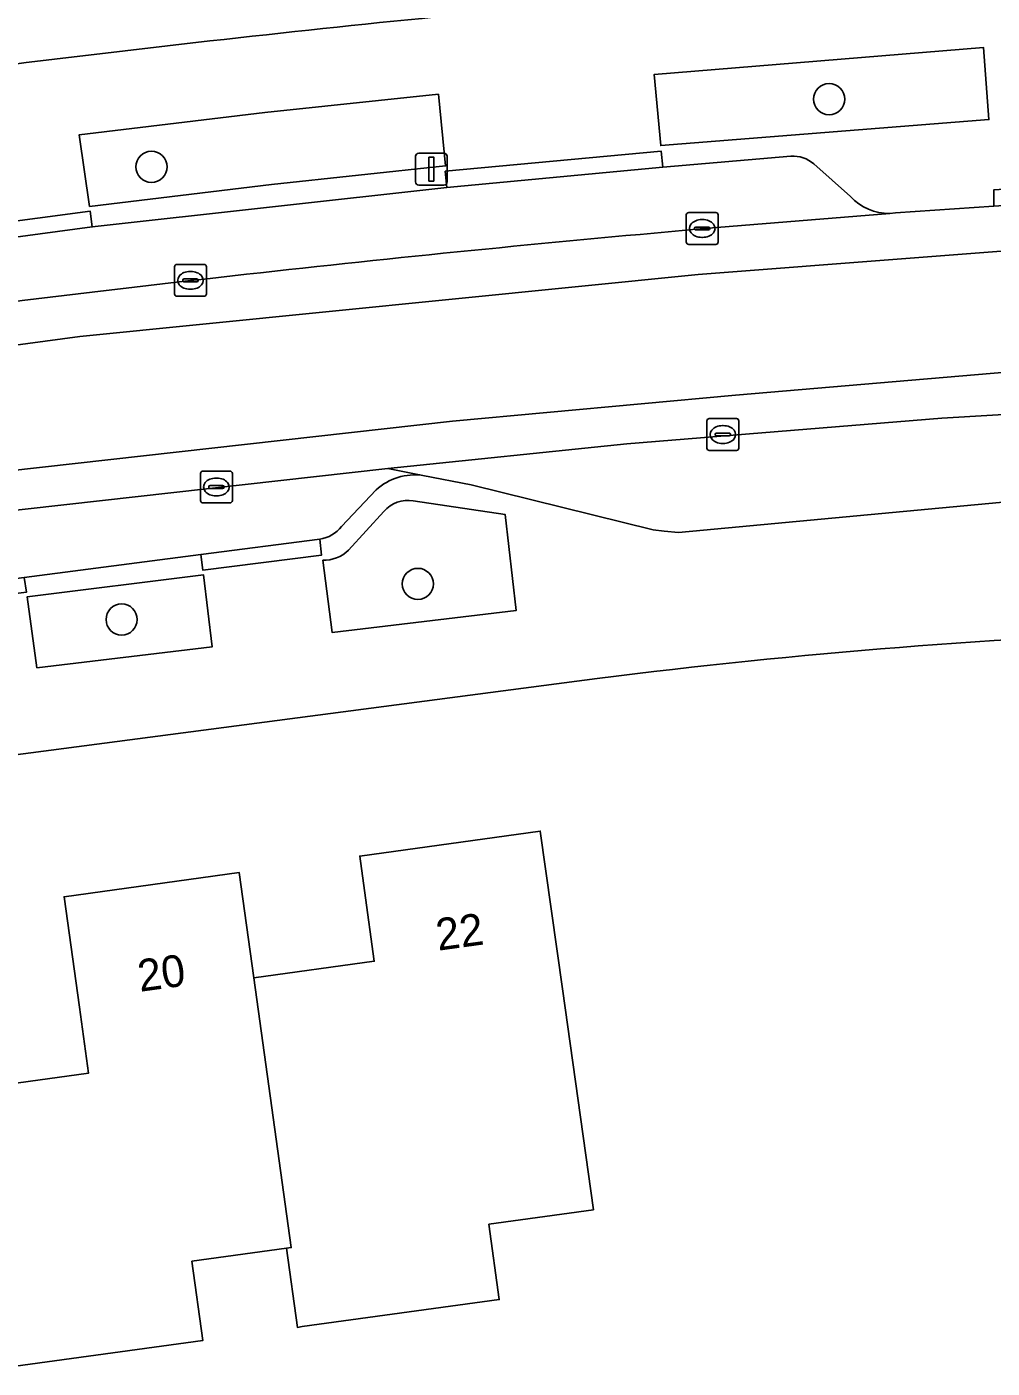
# Model space of a CAD drawing. Extents: x 163426 to 164192, y 380329 to 381641.
# Drawn here: x 163573.23 to 163603.52, y 380881.58 to 380923.65 of the extents above; entities that cross this region are included whole.
import ezdxf

# ---------------------------------------------------------------- set-up
doc = ezdxf.new("R2010")
doc.units = 0
for name, color, linetype in [('IMGEO_Boom', 7, 'Continuous'), ('IMGEO_Erf', 7, 'Continuous'), ('IMGEO_Fietspad_gesloten', 7, 'Continuous'), ('IMGEO_Groenvoorziening', 7, 'Continuous'), ('IMGEO_Kolk', 7, 'Continuous'), ('IMGEO_Lichtmast', 7, 'Continuous'), ('IMGEO_Pand', 7, 'Continuous'), ('IMGEO_Pand_nummerreeks', 7, 'Continuous'), ('IMGEO_Parkeervlak_open', 7, 'Continuous'), ('IMGEO_Rijbaan_lokaal_gesloten', 7, 'Continuous'), ('IMGEO_Rijbaan_lokaal_open', 7, 'Continuous'), ('IMGEO_Voetpad_open', 7, 'Continuous')]:
    doc.layers.add(name, color=color, linetype=linetype)

msp = doc.modelspace()

# ---------------------------------------------------------------- linework, layer by layer
at = {"layer": 'IMGEO_Boom'}
for centre in [(163598.403, 380921.383), (163577.143, 380919.26), (163585.502, 380906.177), (163576.207, 380905.06)]:
    msp.add_circle(centre, 0.489, dxfattribs=at)
at = {"layer": 'IMGEO_Erf'}
for points in [[(163591.127, 380903.206), (163517.891, 380893.601), (163517.396, 380893.496), (163516.914, 380893.369), (163500, 380888.682), (163485.003, 380884.527)], [(163571.367, 380890.303), (163575.165, 380890.826), (163574.88, 380892.897), (163574.403, 380896.364), (163579.896, 380897.121), (163580.354, 380893.822), (163584.135, 380894.343), (163583.829, 380896.562), (163583.68, 380897.642), (163589.343, 380898.423), (163590.036, 380893.472), (163591.006, 380886.545), (163587.731, 380886.094), (163588.056, 380883.729), (163581.873, 380882.879), (163581.724, 380882.858), (163581.382, 380885.341), (163578.413, 380884.933), (163578.755, 380882.449), (163572.572, 380881.598)]]:
    msp.add_lwpolyline(points, dxfattribs=at)
for centre, radius, start, end in [((163640.338, 380379.091), 547.567, 94.70683, 97.69477), ((163615.756, 380711.692), 193.091, 91.67175, 97.32814)]:
    msp.add_arc(centre, radius, start, end, dxfattribs=at)
at = {"layer": 'IMGEO_Fietspad_gesloten'}
for points in [[(163715.728, 380914.962), (163682.084, 380914.454), (163682.039, 380914.453), (163667.849, 380914.247), (163641.715, 380914.042), (163613.539, 380913.634), (163595.47, 380912.102), (163586.588, 380911.285), (163562.905, 380908.63), (163550.246, 380906.894), (163542.996, 380905.847), (163538.913, 380905.03), (163527.53, 380902.17), (163513.545, 380898.902), (163493.877, 380894.347), (163483.589, 380891.82), (163479.526, 380890.822)], [(163477.334, 380888.441), (163479.043, 380888.706), (163479.446, 380888.768), (163495.027, 380892.598), (163498.702, 380893.502), (163500, 380893.821), (163504.018, 380894.809), (163507.689, 380895.711), (163512.554, 380896.92), (163516.205, 380897.828), (163522.654, 380899.39), (163526.334, 380900.294), (163531.997, 380901.722), (163535.67, 380902.609), (163540.965, 380903.929), (163544.644, 380904.839), (163545.631, 380905.038), (163546.112, 380905.102), (163564.218, 380907.521), (163584.562, 380909.802), (163592.055, 380910.574), (163601.938, 380911.38), (163611.837, 380911.964)]]:
    msp.add_lwpolyline(points, dxfattribs=at)
at = {"layer": 'IMGEO_Groenvoorziening'}
for points in [[(163593.119, 380919.928), (163603.418, 380920.741), (163603.244, 380923.005), (163592.914, 380922.155)], [(163575.202, 380918.02), (163580.908, 380918.708), (163586.369, 380919.291), (163586.145, 380921.539), (163580.701, 380920.965), (163574.873, 380920.263)], [(163573.544, 380903.543), (163579.043, 380904.199), (163578.776, 380906.459), (163573.243, 380905.769)]]:
    msp.add_lwpolyline(points, close=True, dxfattribs=at)
for points in [[(163582.517, 380906.924), (163582.816, 380904.651), (163588.583, 380905.341), (163588.24, 380908.352), (163585.357, 380908.782)], [(163584.437, 380908.45), (163583.32, 380907.233)]]:
    msp.add_lwpolyline(points, dxfattribs=at)
for centre, radius, start, end in [((163585.188, 380907.81), 0.987, 80.1372, 139.5488), ((163582.568, 380907.99), 1.067, 267.2784, 314.8157)]:
    msp.add_arc(centre, radius, start, end, dxfattribs=at)
at = {"layer": 'IMGEO_Kolk'}
for p, q in [((163593.922, 380916.901), (163593.922, 380917.753)), ((163593.997, 380917.827), (163594.849, 380917.827)), ((163594.41, 380917.607), (163594.435, 380917.607)), ((163594.923, 380917.753), (163594.923, 380916.901)), ((163594.181, 380917.321), (163594.181, 380917.333)), ((163594.619, 380917.284), (163594.221, 380917.284)), ((163594.224, 380917.37), (163594.622, 380917.37)), ((163594.665, 380917.333), (163594.665, 380917.321)), ((163594.849, 380916.827), (163593.997, 380916.827)), ((163594.433, 380917.047), (163594.408, 380917.047)), ((163577.866, 380915.273), (163577.866, 380916.125)), ((163577.941, 380916.199), (163578.793, 380916.199)), ((163578.354, 380915.979), (163578.379, 380915.979)), ((163578.867, 380916.125), (163578.867, 380915.273)), ((163578.125, 380915.693), (163578.125, 380915.705)), ((163578.563, 380915.656), (163578.165, 380915.656)), ((163578.168, 380915.742), (163578.566, 380915.742)), ((163578.609, 380915.705), (163578.609, 380915.693)), ((163578.793, 380915.199), (163577.941, 380915.199)), ((163578.377, 380915.419), (163578.352, 380915.419)), ((163594.569, 380910.437), (163594.569, 380911.289)), ((163594.644, 380911.363), (163595.496, 380911.363)), ((163595.57, 380911.289), (163595.57, 380910.437)), ((163594.828, 380910.857), (163594.828, 380910.869)), ((163594.871, 380910.906), (163595.269, 380910.906)), ((163595.057, 380911.143), (163595.082, 380911.143)), ((163595.312, 380910.869), (163595.312, 380910.857)), ((163595.266, 380910.82), (163594.868, 380910.82)), ((163595.08, 380910.583), (163595.055, 380910.583)), ((163595.496, 380910.363), (163594.644, 380910.363)), ((163578.68, 380908.791), (163578.68, 380909.643)), ((163578.755, 380909.717), (163579.607, 380909.717)), ((163579.681, 380909.643), (163579.681, 380908.791)), ((163578.939, 380909.211), (163578.939, 380909.223)), ((163578.982, 380909.26), (163579.38, 380909.26)), ((163579.168, 380909.497), (163579.193, 380909.497)), ((163579.423, 380909.223), (163579.423, 380909.211)), ((163579.377, 380909.174), (163578.979, 380909.174)), ((163579.191, 380908.937), (163579.166, 380908.937)), ((163579.607, 380908.717), (163578.755, 380908.717))]:
    msp.add_line(p, q, dxfattribs=at)
for points in [[(163593.922, 380916.901), (163593.922, 380917.753)], [(163593.997, 380917.827), (163594.849, 380917.827)], [(163594.923, 380917.753), (163594.923, 380916.901)], [(163594.849, 380916.827), (163593.997, 380916.827)], [(163577.866, 380915.273), (163577.866, 380916.125)], [(163577.941, 380916.199), (163578.793, 380916.199)], [(163578.867, 380916.125), (163578.867, 380915.273)], [(163578.793, 380915.199), (163577.941, 380915.199)], [(163594.569, 380910.437), (163594.569, 380911.289)], [(163594.644, 380911.363), (163595.496, 380911.363)], [(163595.57, 380911.289), (163595.57, 380910.437)], [(163595.496, 380910.363), (163594.644, 380910.363)], [(163578.68, 380908.791), (163578.68, 380909.643)], [(163578.755, 380909.717), (163579.607, 380909.717)], [(163579.681, 380909.643), (163579.681, 380908.791)], [(163579.607, 380908.717), (163578.755, 380908.717)]]:
    msp.add_lwpolyline(points, dxfattribs=at)
for centre, radius, start, end in [((163593.999, 380917.751), 0.0765, 91.552, 178.448), ((163593.999, 380917.751), 0.0765, 91.552, 178.448), ((163594.847, 380917.751), 0.0765, 1.552, 88.448), ((163594.847, 380917.751), 0.0765, 1.552, 88.448), ((163594.221, 380917.33), 0.0403, 85.8775, 175.7526), ((163594.218, 380917.32), 0.0366, 178.938, 274.7102), ((163594.622, 380917.327), 0.043, 264.8664, 352.4533), ((163594.626, 380917.332), 0.0386, 1.7309, 96.639), ((163593.999, 380916.903), 0.0765, 181.552, 268.448), ((163593.999, 380916.903), 0.0765, 181.552, 268.448), ((163594.847, 380916.903), 0.0765, 271.552, 358.448), ((163594.847, 380916.903), 0.0765, 271.552, 358.448), ((163577.943, 380916.123), 0.0765, 91.552, 178.448), ((163577.943, 380916.123), 0.0765, 91.552, 178.448), ((163578.791, 380916.123), 0.0765, 1.552, 88.448), ((163578.791, 380916.123), 0.0765, 1.552, 88.448), ((163578.165, 380915.702), 0.0403, 85.8775, 175.7526), ((163578.162, 380915.692), 0.0366, 178.938, 274.7102), ((163578.566, 380915.699), 0.043, 264.8664, 352.4533), ((163578.57, 380915.704), 0.0386, 1.7309, 96.639), ((163577.943, 380915.275), 0.0765, 181.552, 268.448), ((163577.943, 380915.275), 0.0765, 181.552, 268.448), ((163578.791, 380915.275), 0.0765, 271.552, 358.448), ((163578.791, 380915.275), 0.0765, 271.552, 358.448), ((163594.646, 380911.287), 0.0765, 91.552, 178.448), ((163594.646, 380911.287), 0.0765, 91.552, 178.448), ((163595.494, 380911.287), 0.0765, 1.552, 88.448), ((163595.494, 380911.287), 0.0765, 1.552, 88.448), ((163594.868, 380910.866), 0.0403, 85.8775, 175.7526), ((163595.273, 380910.868), 0.0386, 1.7309, 96.639), ((163594.865, 380910.856), 0.0366, 178.938, 274.7102), ((163595.269, 380910.863), 0.043, 264.8664, 352.4533), ((163594.646, 380910.439), 0.0765, 181.552, 268.448), ((163594.646, 380910.439), 0.0765, 181.552, 268.448), ((163595.494, 380910.439), 0.0765, 271.552, 358.448), ((163595.494, 380910.439), 0.0765, 271.552, 358.448), ((163578.757, 380909.641), 0.0765, 91.552, 178.448), ((163578.757, 380909.641), 0.0765, 91.552, 178.448), ((163579.605, 380909.641), 0.0765, 1.552, 88.448), ((163579.605, 380909.641), 0.0765, 1.552, 88.448), ((163578.979, 380909.22), 0.0403, 85.8775, 175.7526), ((163578.976, 380909.21), 0.0366, 178.938, 274.7102), ((163579.38, 380909.217), 0.043, 264.8664, 352.4533), ((163579.384, 380909.222), 0.0386, 1.7309, 96.639), ((163578.757, 380908.793), 0.0765, 181.552, 268.448), ((163578.757, 380908.793), 0.0765, 181.552, 268.448), ((163579.605, 380908.793), 0.0765, 271.552, 358.448), ((163579.605, 380908.793), 0.0765, 271.552, 358.448)]:
    msp.add_arc(centre, radius, start, end, dxfattribs=at)
for centre, major_axis, ratio, start_param, end_param in [((163594.409, 380917.327), (-0.387, 0.002), 0.722429, 4.712389, 7.853982), ((163594.434, 380917.327), (-0.39, 0.002), 0.717154, 1.570796, 4.712389), ((163578.353, 380915.699), (-0.387, 0.002), 0.722429, 4.712389, 7.853982), ((163578.378, 380915.699), (-0.39, 0.002), 0.717154, 1.570796, 4.712389), ((163595.056, 380910.863), (-0.387, 0.002), 0.722429, 4.712389, 7.853982), ((163595.081, 380910.863), (-0.39, 0.002), 0.717154, 1.570796, 4.712389), ((163579.167, 380909.217), (-0.387, 0.002), 0.722429, 4.712389, 7.853982), ((163579.192, 380909.217), (-0.39, 0.002), 0.717154, 1.570796, 4.712389)]:
    msp.add_ellipse(centre, major_axis=major_axis, ratio=ratio, start_param=start_param, end_param=end_param, dxfattribs=at)
at = {"layer": 'IMGEO_Lichtmast'}
for p, q in [((163585.429, 380918.79), (163585.429, 380919.59)), ((163585.429, 380919.59), (163585.429, 380918.79)), ((163585.529, 380919.69), (163586.319, 380919.69)), ((163586.319, 380919.69), (163585.529, 380919.69)), ((163586.419, 380919.59), (163586.419, 380918.79)), ((163586.419, 380918.79), (163586.419, 380919.59)), ((163586.319, 380918.69), (163585.529, 380918.69)), ((163585.529, 380918.69), (163586.319, 380918.69))]:
    msp.add_line(p, q, dxfattribs=at)
msp.add_lwpolyline([(163585.849, 380919.565), (163585.999, 380919.565), (163585.999, 380918.815), (163585.849, 380918.815), (163585.849, 380919.565)], dxfattribs=at)
for centre, start, end in [((163585.529, 380919.59), 90, 180), ((163585.529, 380919.59), 90, 180), ((163586.319, 380919.59), 0, 90), ((163586.319, 380919.59), 360, 90), ((163585.529, 380918.79), 180, 270), ((163585.529, 380918.79), 180, 270), ((163586.319, 380918.79), 270, 0), ((163586.319, 380918.79), 270, 0)]:
    msp.add_arc(centre, 0.1, start, end, dxfattribs=at)
at = {"layer": 'IMGEO_Pand'}
for points in [[(163590.036, 380893.472), (163589.343, 380898.423), (163583.68, 380897.642), (163583.829, 380896.562), (163584.135, 380894.343), (163580.354, 380893.822), (163581.528, 380885.361), (163581.382, 380885.341), (163581.724, 380882.858), (163581.873, 380882.879), (163588.056, 380883.729), (163587.731, 380886.094), (163591.006, 380886.545)], [(163580.354, 380893.822), (163579.896, 380897.121), (163574.403, 380896.364), (163574.88, 380892.897), (163575.165, 380890.826), (163571.367, 380890.303), (163572.175, 380884.467), (163572.028, 380884.447), (163572.423, 380881.577), (163572.572, 380881.598), (163578.755, 380882.449), (163578.413, 380884.933), (163581.382, 380885.341), (163581.528, 380885.361)]]:
    msp.add_lwpolyline(points, close=True, dxfattribs=at)
at = {"layer": 'IMGEO_Parkeervlak_open'}
for points in [[(163585.658, 380909.583), (163584.562, 380909.802), (163564.218, 380907.521), (163546.112, 380905.102)], [(163583.103, 380907.978), (163584.193, 380909.131)], [(163549.952, 380903.358), (163550.872, 380903.478), (163554.627, 380903.966), (163560.097, 380904.678), (163563.836, 380905.164), (163569.42, 380905.89), (163573.153, 380906.376), (163578.687, 380907.096), (163582.425, 380907.582)]]:
    msp.add_lwpolyline(points, dxfattribs=at)
for centre, radius, start, end in [((163585.411, 380907.784), 1.816, 82.1833, 132.1101), ((163582.276, 380908.615), 1.044, 278.1897, 322.3862)]:
    msp.add_arc(centre, radius, start, end, dxfattribs=at)
at = {"layer": 'IMGEO_Rijbaan_lokaal_gesloten'}
for points in [[(163566.057, 380914.153), (163518.238, 380907.701), (163518.508, 380906.15), (163529.367, 380907.811), (163574.895, 380913.939), (163594.29, 380915.88), (163607.459, 380916.901), (163607.38, 380918.278), (163603.576, 380918.027), (163600.49, 380917.815), (163600.308, 380917.8), (163594.236, 380917.3)], [(163607.459, 380916.901), (163594.29, 380915.88), (163574.895, 380913.939), (163529.367, 380907.811), (163518.508, 380906.15), (163518.238, 380907.701), (163500, 380905.24), (163494.598, 380904.511), (163482.331, 380902.891), (163481.012, 380902.667), (163480.49, 380902.597), (163477.733, 380902.226), (163472.887, 380901.662), (163474.237, 380892.044)], [(163538.913, 380905.03), (163542.996, 380905.847), (163550.246, 380906.894), (163562.905, 380908.63), (163586.588, 380911.285), (163595.47, 380912.102), (163613.539, 380913.634)]]:
    msp.add_lwpolyline(points, dxfattribs=at)
msp.add_arc((163647.924, 380308.83), 610.834, 95.042405, 97.702246, dxfattribs=at)
at = {"layer": 'IMGEO_Rijbaan_lokaal_open'}
for points in [[(163597.205, 380919.598), (163593.185, 380919.252), (163586.408, 380918.617), (163575.285, 380917.378), (163568.512, 380916.471), (163557.432, 380914.987), (163553.66, 380914.482), (163521.671, 380910.197)], [(163599.078, 380918.328), (163597.924, 380919.35)], [(163594.236, 380917.3), (163600.308, 380917.8)], [(163607.152, 380909.386), (163611.3, 380911.751), (163611.837, 380911.964), (163601.938, 380911.38), (163592.055, 380910.574), (163584.562, 380909.802), (163585.658, 380909.583), (163587.172, 380909.281), (163592.888, 380907.877), (163593.225, 380907.828), (163593.683, 380907.793), (163605.654, 380908.909)]]:
    msp.add_lwpolyline(points, dxfattribs=at)
for centre, radius, start, end in [((163597.259, 380918.587), 1.012, 48.8989, 93.0401), ((163600.269, 380919.406), 1.607, 222.1532, 271.3822), ((163647.924, 380308.83), 610.834, 95.042405, 97.702246)]:
    msp.add_arc(centre, radius, start, end, dxfattribs=at)
at = {"layer": 'IMGEO_Voetpad_open'}
for points in [[(163592.914, 380922.155), (163603.244, 380923.005), (163603.418, 380920.741), (163593.119, 380919.928)], [(163580.908, 380918.708), (163575.202, 380918.02), (163574.873, 380920.263), (163580.701, 380920.965), (163586.145, 380921.539), (163586.369, 380919.291)], [(163586.408, 380918.617), (163593.185, 380919.252), (163593.139, 380919.749), (163586.361, 380919.121)], [(163568.512, 380916.471), (163575.285, 380917.378), (163575.219, 380917.873), (163568.446, 380916.966)], [(163582.425, 380907.582), (163578.687, 380907.096), (163578.756, 380906.604), (163582.474, 380907.078)], [(163573.544, 380903.543), (163573.243, 380905.769), (163578.776, 380906.459), (163579.043, 380904.199)]]:
    msp.add_lwpolyline(points, close=True, dxfattribs=at)
for points in [[(163586.408, 380918.617), (163586.361, 380919.121), (163593.139, 380919.749), (163593.185, 380919.252), (163597.205, 380919.598)], [(163597.924, 380919.35), (163599.078, 380918.328)], [(163521.671, 380910.197), (163553.66, 380914.482), (163553.616, 380915.034), (163557.361, 380915.523), (163557.432, 380914.987), (163568.512, 380916.471), (163568.446, 380916.966), (163575.219, 380917.873), (163575.285, 380917.378), (163586.408, 380918.617)], [(163600.308, 380917.8), (163600.49, 380917.815), (163603.576, 380918.027), (163603.576, 380918.542), (163607.345, 380918.78), (163607.38, 380918.278), (163608.34, 380918.345)], [(163605.654, 380908.909), (163593.683, 380907.793), (163593.225, 380907.828), (163592.888, 380907.877), (163587.172, 380909.281), (163585.658, 380909.583)], [(163585.357, 380908.782), (163588.24, 380908.352), (163588.583, 380905.341), (163582.816, 380904.651)], [(163584.193, 380909.131), (163583.103, 380907.978)], [(163583.32, 380907.233), (163584.437, 380908.45)], [(163582.425, 380907.582), (163582.474, 380907.078), (163578.756, 380906.604), (163578.687, 380907.096), (163573.153, 380906.376), (163573.222, 380905.916), (163569.48, 380905.45), (163569.42, 380905.89), (163563.836, 380905.164), (163563.9, 380904.669), (163560.161, 380904.183), (163560.097, 380904.678), (163554.627, 380903.966), (163554.691, 380903.471), (163550.936, 380902.983), (163550.872, 380903.478), (163549.952, 380903.358)], [(163582.816, 380904.651), (163582.517, 380906.924)], [(163485.003, 380884.527), (163500, 380888.682), (163516.914, 380893.369), (163517.396, 380893.496), (163517.891, 380893.601), (163591.127, 380903.206)]]:
    msp.add_lwpolyline(points, dxfattribs=at)
for centre, radius, start, end in [((163640.338, 380379.091), 547.567, 94.70683, 97.69477), ((163597.259, 380918.587), 1.012, 48.8989, 93.0401), ((163600.269, 380919.406), 1.607, 222.1532, 271.3822), ((163585.411, 380907.784), 1.816, 82.1833, 132.1101), ((163585.188, 380907.81), 0.987, 80.1372, 139.5488), ((163582.276, 380908.615), 1.044, 278.1897, 322.3862), ((163582.568, 380907.99), 1.067, 267.2784, 314.8157), ((163615.756, 380711.692), 193.091, 91.67175, 97.32814)]:
    msp.add_arc(centre, radius, start, end, dxfattribs=at)

# ---------------------------------------------------------------- texts
at = {"layer": 'IMGEO_Pand_nummerreeks'}
for s, p in [('22', (163586.138, 380894.67)), ('20', (163576.782, 380893.381))]:
    msp.add_text(s, height=1, rotation=7.8495, dxfattribs=at).set_placement(p)

doc.saveas('drawing.dxf')
